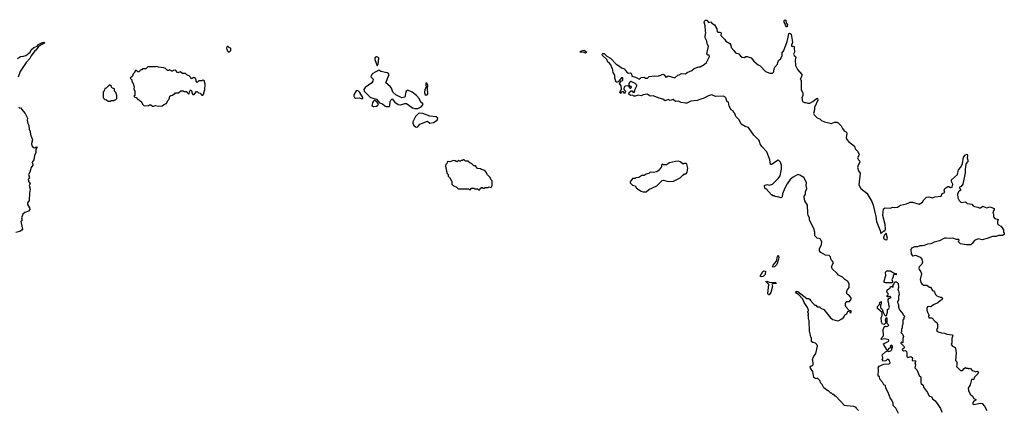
# Model space of a CAD drawing. Extents: x 2494106 to 2685573, y 758056 to 915185.
# Tile 399 of 507: x 2635995 to 2649132, y 868350 to 873556. Entities that reach past the tile are written whole.
import ezdxf

# ---------------------------------------------------------------- set-up
doc = ezdxf.new("R2010")
doc.units = 0

msp = doc.modelspace()

# ---------------------------------------------------------------- linework, layer by layer
at = {"layer": '0CON05XD'}
for points in [[(2646548, 869352), (2646532, 869405), (2646530, 869545), (2646520, 869565), (2646520, 869605), (2646510, 869615), (2646520, 869625), (2646520, 869645), (2646510, 869655), (2646510, 869665), (2646520, 869675), (2646518, 869685), (2646505, 869718), (2646463, 869785), (2646445, 869832), (2646390, 869890), (2646360, 869910), (2646350, 869925), (2646354, 869936), (2646375, 869934), (2646495, 869842), (2646525, 869840), (2646540, 869825), (2646540, 869815), (2646555, 869810), (2646565, 869790), (2646605, 869750), (2646615, 869750), (2646635, 869730), (2646665, 869730), (2646685, 869710), (2646725, 869692), (2646814, 869584), (2646845, 869562), (2646904, 869544), (2646925, 869548), (2646965, 869568), (2646989, 869591), (2647005, 869620), (2647030, 869635), (2647045, 869670), (2647068, 869668), (2647075, 869650), (2647090, 869655), (2647088, 869675), (2647062, 869682), (2647020, 869725), (2647012, 869745), (2647012, 869775), (2647020, 869795), (2647025, 869800), (2647065, 869802), (2647089, 869831), (2647088, 869848), (2647066, 869876), (2647036, 869896), (2647026, 869925), (2647035, 869952), (2647064, 869986), (2647064, 870035), (2647043, 870065), (2647003, 870093), (2646975, 870123), (2646921, 870151), (2646902, 870175), (2646837, 870235), (2646827, 870265), (2646852, 870315), (2646839, 870339), (2646822, 870355), (2646814, 870395), (2646806, 870406), (2646793, 870413), (2646745, 870419), (2646682, 870455), (2646667, 870475), (2646664, 870505), (2646691, 870555), (2646699, 870595), (2646676, 870636), (2646635, 870646), (2646603, 870675), (2646603, 870725), (2646592, 870775), (2646533, 870885), (2646532, 870915), (2646516, 870945), (2646509, 870975), (2646507, 871085), (2646472, 871142), (2646461, 871185), (2646462, 871205), (2646480, 871225), (2646478, 871262), (2646496, 871304), (2646486, 871345), (2646491, 871385), (2646455, 871454), (2646405, 871486), (2646375, 871492), (2646315, 871457), (2646276, 871424), (2646235, 871368), (2646205, 871310), (2646173, 871237), (2646170, 871195), (2646155, 871180), (2646105, 871197), (2646075, 871200), (2646065, 871210), (2646045, 871210), (2646035, 871220), (2646025, 871220), (2645955, 871300), (2645945, 871300), (2645935, 871310), (2645930, 871345), (2645965, 871359), (2645995, 871352), (2646040, 871365), (2646115, 871440), (2646139, 871475), (2646160, 871565), (2646159, 871615), (2646145, 871658), (2646125, 871680), (2646115, 871682), (2646025, 871624), (2646014, 871624), (2646005, 871690), (2645964, 871794), (2645895, 871868), (2645875, 871900), (2645867, 871935), (2645855, 871952), (2645790, 872015), (2645719, 872119), (2645675, 872132), (2645620, 872165), (2645593, 872223), (2645550, 872265), (2645537, 872307), (2645520, 872325), (2645520, 872335), (2645486, 872356), (2645460, 872405), (2645450, 872455), (2645433, 872463), (2645416, 872516), (2645405, 872530), (2645385, 872539), (2645285, 872534), (2645225, 872554), (2645185, 872542), (2645113, 872505), (2645081, 872499), (2645035, 872481), (2644951, 872469), (2644895, 872444), (2644876, 872444), (2644822, 872452), (2644785, 872469), (2644745, 872467), (2644715, 872493), (2644675, 872480), (2644645, 872492), (2644605, 872477), (2644575, 872497), (2644525, 872510), (2644445, 872542), (2644405, 872538), (2644365, 872563), (2644315, 872553), (2644285, 872540), (2644245, 872550), (2644205, 872537), (2644188, 872538), (2644175, 872550), (2644145, 872548), (2644122, 872565), (2644128, 872585), (2644155, 872610), (2644166, 872606), (2644178, 872588), (2644199, 872591), (2644205, 872630), (2644230, 872675), (2644230, 872685), (2644208, 872705), (2644155, 872732), (2644145, 872732), (2644135, 872722), (2644124, 872705), (2644122, 872685), (2644145, 872670), (2644152, 872655), (2644150, 872645), (2644145, 872640), (2644135, 872642), (2644120, 872670), (2644106, 872676), (2644072, 872669), (2644062, 872659), (2644054, 872635), (2644060, 872620), (2644077, 872605), (2644070, 872575), (2644065, 872570), (2644053, 872593), (2644036, 872596), (2644021, 872589), (2644015, 872572), (2644004, 872585), (2644023, 872633), (2644020, 872675), (2643998, 872705), (2644000, 872715), (2644025, 872740), (2644040, 872745), (2644040, 872780), (2644025, 872780), (2643981, 872729), (2643965, 872722), (2643954, 872725), (2643934, 872775), (2643937, 872817), (2643913, 872853), (2643906, 872905), (2643890, 872930), (2643884, 872955), (2643866, 872975), (2643840, 872990), (2643830, 873025), (2643771, 873081), (2643768, 873095), (2643775, 873108), (2643795, 873104), (2643830, 873070), (2643879, 873045), (2643953, 872963), (2643998, 872938), (2644025, 872913), (2644065, 872902), (2644075, 872882), (2644105, 872850), (2644115, 872843), (2644145, 872850), (2644158, 872835), (2644162, 872805), (2644212, 872792), (2644265, 872762), (2644285, 872788), (2644325, 872790), (2644345, 872778), (2644372, 872778), (2644395, 872800), (2644465, 872810), (2644506, 872804), (2644550, 872815), (2644575, 872830), (2644592, 872822), (2644615, 872792), (2644630, 872795), (2644645, 872810), (2644735, 872782), (2644775, 872818), (2644795, 872820), (2644827, 872837), (2644877, 872833), (2644899, 872851), (2644961, 872879), (2644994, 872906), (2645055, 872930), (2645075, 872928), (2645129, 872961), (2645158, 872985), (2645200, 873065), (2645195, 873082), (2645174, 873084), (2645162, 873095), (2645184, 873205), (2645169, 873235), (2645165, 873270), (2645142, 873315), (2645140, 873335), (2645150, 873385), (2645143, 873405), (2645142, 873475), (2645127, 873525), (2645131, 873539), (2645145, 873550), (2645168, 873548), (2645185, 873520), (2645215, 873530), (2645231, 873511), (2645267, 873487), (2645298, 873435), (2645302, 873395), (2645315, 873390), (2645335, 873392), (2645348, 873385), (2645352, 873375), (2645348, 873345), (2645399, 873299), (2645415, 873268), (2645469, 873239), (2645482, 873215), (2645487, 873185), (2645525, 873148), (2645545, 873114), (2645590, 873100), (2645611, 873071), (2645635, 873056), (2645665, 873052), (2645683, 873067), (2645703, 873067), (2645756, 873046), (2645788, 873005), (2645846, 872956), (2645875, 872942), (2645945, 872868), (2646005, 872842), (2646037, 872843), (2646055, 872860), (2646062, 872905), (2646072, 872925), (2646106, 872964), (2646108, 872985), (2646122, 873015), (2646150, 873035), (2646150, 873045), (2646167, 873073), (2646170, 873115), (2646192, 873148), (2646236, 873264), (2646248, 873322), (2646257, 873373), (2646265, 873379), (2646286, 873365), (2646303, 873285), (2646304, 873246), (2646294, 873225), (2646294, 873205), (2646305, 873198), (2646315, 873202), (2646327, 873197), (2646327, 873165), (2646334, 873145), (2646333, 873125), (2646318, 873095), (2646327, 873077), (2646345, 873068), (2646352, 873055), (2646340, 873015), (2646347, 872945), (2646374, 872894), (2646430, 872825), (2646426, 872794), (2646410, 872765), (2646422, 872745), (2646422, 872625), (2646442, 872575), (2646443, 872547), (2646430, 872515), (2646439, 872465), (2646465, 872451), (2646485, 872453), (2646512, 872442), (2646535, 872442), (2646576, 872465), (2646625, 872508), (2646639, 872509), (2646645, 872482), (2646601, 872385), (2646601, 872355), (2646587, 872305), (2646596, 872286), (2646635, 872247), (2646675, 872230), (2646693, 872213), (2646733, 872193), (2646825, 872174), (2646865, 872191), (2646902, 872192), (2646915, 872182), (2646953, 872143), (2646972, 872105), (2646997, 872077), (2647028, 872058), (2647032, 872035), (2647020, 871985), (2647029, 871959), (2647052, 871932), (2647135, 871870), (2647143, 871833), (2647174, 871804), (2647194, 871765), (2647192, 871748), (2647173, 871715), (2647185, 871688), (2647200, 871675), (2647206, 871655), (2647182, 871615), (2647174, 871585), (2647185, 871540), (2647209, 871509), (2647192, 871355), (2647219, 871305), (2647299, 871245), (2647365, 871132), (2647384, 871084), (2647419, 870935), (2647427, 870865), (2647478, 870735), (2647480, 870715), (2647485, 870710), (2647497, 870713), (2647525, 870740), (2647538, 870742), (2647547, 870765), (2647543, 870827), (2647512, 870948), (2647521, 871035), (2647542, 871048), (2647614, 871046), (2647642, 871058), (2647670, 871055), (2647705, 871059), (2647745, 871086), (2647825, 871100), (2647875, 871124), (2647905, 871126), (2647995, 871097), (2648042, 871125), (2648060, 871155), (2648095, 871190), (2648123, 871193), (2648175, 871182), (2648204, 871196), (2648290, 871205), (2648301, 871239), (2648340, 871255), (2648328, 871285), (2648340, 871305), (2648378, 871332), (2648392, 871332), (2648415, 871320), (2648437, 871325), (2648443, 871363), (2648428, 871398), (2648428, 871422), (2648505, 871492), (2648519, 871555), (2648546, 871584), (2648576, 871635), (2648588, 871722), (2648615, 871753), (2648635, 871762), (2648640, 871745), (2648634, 871715), (2648646, 871685), (2648647, 871665), (2648625, 871640), (2648620, 871625), (2648610, 871565), (2648610, 871515), (2648578, 871365), (2648558, 871335), (2648533, 871325), (2648532, 871315), (2648550, 871285), (2648525, 871264), (2648508, 871235), (2648511, 871181)], [(2646235, 873460), (2646225, 873462), (2646212, 873482), (2646195, 873522), (2646194, 873546), (2646205, 873556), (2646218, 873548), (2646222, 873512), (2646237, 873495), (2646235, 873460)], [(2635965, 873040), (2636005, 873068), (2636045, 873070), (2636075, 873080), (2636136, 873124), (2636148, 873155), (2636185, 873186), (2636227, 873203), (2636244, 873226), (2636275, 873244), (2636315, 873256), (2636325, 873250), (2636326, 873244), (2636274, 873216), (2636240, 873190), (2636209, 873151), (2636195, 873142), (2636147, 873075), (2636131, 873039), (2636081, 872985), (2636002, 872865), (2635975, 872790)], [(2638795, 873130), (2638810, 873145), (2638810, 873175), (2638795, 873180), (2638775, 873200), (2638765, 873200), (2638752, 873175), (2638758, 873158), (2638775, 873130), (2638795, 873130)], [(2643545, 873111), (2643525, 873121), (2643470, 873125), (2643482, 873135), (2643525, 873149), (2643563, 873125), (2643545, 873111)], [(2637845, 872402), (2637895, 872410), (2637925, 872430), (2637955, 872440), (2637972, 872478), (2637990, 872495), (2638000, 872535), (2638012, 872548), (2638035, 872550), (2638055, 872570), (2638065, 872570), (2638075, 872580), (2638115, 872580), (2638145, 872610), (2638175, 872610), (2638185, 872600), (2638225, 872600), (2638230, 872585), (2638245, 872570), (2638255, 872570), (2638260, 872595), (2638275, 872620), (2638290, 872605), (2638293, 872583), (2638305, 872560), (2638325, 872560), (2638352, 872598), (2638365, 872600), (2638382, 872582), (2638408, 872578), (2638412, 872562), (2638425, 872550), (2638438, 872552), (2638447, 872563), (2638467, 872627), (2638468, 872695), (2638457, 872747), (2638435, 872750), (2638425, 872740), (2638385, 872740), (2638365, 872720), (2638350, 872735), (2638350, 872755), (2638335, 872780), (2638325, 872780), (2638315, 872790), (2638298, 872772), (2638285, 872770), (2638280, 872785), (2638255, 872810), (2638225, 872820), (2638205, 872840), (2638165, 872840), (2638135, 872860), (2638105, 872850), (2638072, 872882), (2638045, 872880), (2638035, 872870), (2638025, 872870), (2637995, 872890), (2637985, 872880), (2637965, 872880), (2637940, 872905), (2637920, 872915), (2637845, 872922), (2637825, 872932), (2637805, 872928), (2637705, 872930), (2637677, 872903), (2637635, 872900), (2637625, 872890), (2637612, 872888), (2637585, 872860), (2637572, 872862), (2637555, 872880), (2637542, 872878), (2637530, 872865), (2637530, 872855), (2637510, 872835), (2637498, 872802), (2637470, 872775), (2637490, 872755), (2637490, 872735), (2637507, 872707), (2637522, 872662), (2637520, 872635), (2637530, 872605), (2637530, 872545), (2637520, 872535), (2637532, 872522), (2637548, 872518), (2637572, 872492), (2637585, 872490), (2637602, 872472), (2637615, 872470), (2637632, 872432), (2637655, 872410), (2637715, 872412), (2637725, 872420), (2637745, 872420), (2637765, 872402), (2637785, 872402), (2637805, 872412), (2637845, 872402)], [(2640765, 872940), (2640776, 872964), (2640788, 873045), (2640775, 873058), (2640755, 873060), (2640733, 873047), (2640732, 873025), (2640765, 872940)], [(2641305, 872372), (2641352, 872395), (2641377, 872425), (2641372, 872435), (2641346, 872455), (2641326, 872506), (2641287, 872547), (2641230, 872590), (2641175, 872616), (2641155, 872607), (2641147, 872595), (2641135, 872522), (2641095, 872517), (2641014, 872554), (2640975, 872592), (2640954, 872645), (2640938, 872668), (2640878, 872715), (2640918, 872815), (2640918, 872835), (2640896, 872846), (2640815, 872864), (2640785, 872882), (2640705, 872838), (2640692, 872825), (2640682, 872795), (2640712, 872762), (2640708, 872735), (2640692, 872715), (2640605, 872653), (2640586, 872625), (2640589, 872605), (2640675, 872518), (2640755, 872498), (2640797, 872447), (2640837, 872437), (2640865, 872410), (2640885, 872400), (2640925, 872400), (2640935, 872410), (2640938, 872465), (2640948, 872485), (2640965, 872500), (2640998, 872455), (2641045, 872427), (2641079, 872421), (2641135, 872438), (2641155, 872438), (2641235, 872383), (2641267, 872373), (2641305, 872372)], [(2637175, 872470), (2637205, 872472), (2637215, 872480), (2637255, 872480), (2637262, 872488), (2637275, 872490), (2637290, 872505), (2637290, 872545), (2637277, 872587), (2637260, 872605), (2637260, 872635), (2637232, 872642), (2637220, 872655), (2637220, 872665), (2637195, 872690), (2637148, 872642), (2637132, 872638), (2637120, 872605), (2637110, 872595), (2637110, 872515), (2637132, 872492), (2637155, 872490), (2637175, 872470)], [(2641425, 872552), (2641441, 872569), (2641438, 872635), (2641442, 872685), (2641425, 872710), (2641415, 872710), (2641413, 872687), (2641420, 872655), (2641402, 872625), (2641398, 872585), (2641407, 872557), (2641425, 872552)], [(2640565, 872502), (2640575, 872510), (2640575, 872520), (2640535, 872588), (2640505, 872612), (2640485, 872608), (2640453, 872555), (2640452, 872535), (2640461, 872521), (2640475, 872512), (2640524, 872514), (2640565, 872502)], [(2640715, 872399), (2640755, 872403), (2640772, 872415), (2640780, 872435), (2640749, 872469), (2640735, 872480), (2640725, 872478), (2640715, 872472), (2640700, 872450), (2640694, 872414), (2640715, 872399)], [(2635982, 872392), (2635995, 872378), (2636015, 872380), (2636020, 872365), (2636068, 872305), (2636097, 872245), (2636094, 872216), (2636103, 872173), (2636117, 872145), (2636122, 872095), (2636136, 872066), (2636138, 872025), (2636168, 871955), (2636153, 871905), (2636157, 871875), (2636175, 871852), (2636195, 871850), (2636215, 871860), (2636228, 871855), (2636210, 871825), (2636212, 871785), (2636193, 871745), (2636185, 871690), (2636163, 871655), (2636172, 871615), (2636149, 871585), (2636132, 871525), (2636114, 871495), (2636127, 871445), (2636108, 871425), (2636118, 871395), (2636136, 871375), (2636122, 871345), (2636136, 871296), (2636127, 871245), (2636123, 871145), (2636098, 871115), (2636097, 871095), (2636125, 871050), (2636130, 871025), (2636112, 871005), (2636062, 870988), (2636036, 870964), (2636020, 870915), (2636028, 870885), (2636012, 870865), (2636032, 870765), (2636025, 870750), (2635995, 870732), (2635942, 870718)], [(2641295, 872124), (2641305, 872128), (2641335, 872162), (2641435, 872202), (2641465, 872176), (2641514, 872186), (2641564, 872216), (2641573, 872245), (2641552, 872262), (2641465, 872270), (2641375, 872306), (2641335, 872311), (2641315, 872307), (2641276, 872264), (2641240, 872195), (2641240, 872175), (2641254, 872144), (2641275, 872127), (2641295, 872124)], [(2642135, 871290), (2642140, 871305), (2642155, 871320), (2642165, 871320), (2642175, 871310), (2642195, 871310), (2642205, 871320), (2642245, 871320), (2642255, 871330), (2642285, 871320), (2642300, 871345), (2642297, 871407), (2642280, 871425), (2642270, 871455), (2642235, 871490), (2642215, 871530), (2642200, 871545), (2642155, 871560), (2642145, 871570), (2642103, 871573), (2642075, 871610), (2642055, 871610), (2642025, 871640), (2642003, 871643), (2641975, 871670), (2641945, 871670), (2641925, 871690), (2641915, 871690), (2641905, 871680), (2641885, 871680), (2641875, 871670), (2641865, 871670), (2641855, 871680), (2641828, 871662), (2641807, 871677), (2641785, 871680), (2641735, 871662), (2641713, 871667), (2641700, 871655), (2641695, 871640), (2641680, 871625), (2641678, 871605), (2641688, 871538), (2641698, 871508), (2641710, 871495), (2641712, 871472), (2641730, 871455), (2641732, 871442), (2641748, 871428), (2641750, 871415), (2641760, 871405), (2641760, 871365), (2641782, 871342), (2641818, 871328), (2641845, 871300), (2641985, 871300), (2641992, 871292), (2642005, 871290), (2642025, 871310), (2642055, 871310), (2642065, 871300), (2642105, 871300), (2642115, 871290), (2642135, 871290)], [(2644355, 871262), (2644390, 871295), (2644495, 871340), (2644568, 871412), (2644585, 871418), (2644645, 871398), (2644717, 871403), (2644805, 871450), (2644845, 871490), (2644855, 871490), (2644865, 871500), (2644885, 871500), (2644900, 871525), (2644908, 871575), (2644895, 871630), (2644885, 871640), (2644855, 871640), (2644845, 871630), (2644805, 871662), (2644785, 871670), (2644745, 871668), (2644663, 871647), (2644625, 871620), (2644585, 871620), (2644575, 871630), (2644560, 871615), (2644560, 871595), (2644535, 871570), (2644530, 871555), (2644495, 871530), (2644445, 871520), (2644408, 871522), (2644390, 871505), (2644353, 871497), (2644325, 871480), (2644295, 871480), (2644255, 871452), (2644215, 871450), (2644205, 871440), (2644172, 871438), (2644140, 871395), (2644142, 871382), (2644172, 871352), (2644205, 871340), (2644225, 871310), (2644285, 871272), (2644315, 871262), (2644355, 871262)], [(2648511, 871181), (2648529, 871145), (2648555, 871121), (2648615, 871128), (2648635, 871108), (2648698, 871098), (2648716, 871075), (2648735, 871064), (2648777, 871057), (2648795, 871047), (2648815, 871050), (2648845, 871069), (2648895, 871050), (2648945, 871063), (2648995, 871040), (2648998, 871022), (2648978, 870995), (2648987, 870965), (2648988, 870928), (2649005, 870908), (2649048, 870895), (2649040, 870865), (2649043, 870833), (2649052, 870822), (2649086, 870806), (2649105, 870780), (2649120, 870755), (2649122, 870725), (2649132, 870712), (2649130, 870695), (2649109, 870681), (2649055, 870678), (2649025, 870667), (2648974, 870666), (2648905, 870639), (2648836, 870624), (2648785, 870633), (2648735, 870612), (2648705, 870572), (2648685, 870557), (2648625, 870554), (2648545, 870570), (2648520, 870595), (2648520, 870605), (2648530, 870615), (2648525, 870627), (2648495, 870627), (2648445, 870646), (2648395, 870641), (2648355, 870646), (2648335, 870642), (2648265, 870609), (2648195, 870589), (2648152, 870568), (2648105, 870563), (2648064, 870546), (2648035, 870540), (2648005, 870542), (2647975, 870530), (2647935, 870530), (2647905, 870517), (2647895, 870510), (2647885, 870490), (2647889, 870435), (2647905, 870410), (2647915, 870408), (2647945, 870418), (2647976, 870406), (2648009, 870389), (2648030, 870365), (2648039, 870325), (2648032, 870298), (2647995, 870262), (2647991, 870245), (2647996, 870226), (2648020, 870195), (2648029, 870169), (2648010, 870095), (2648020, 870055), (2648033, 870035), (2648055, 870018), (2648097, 870017), (2648135, 869990), (2648145, 869990), (2648170, 869955), (2648170, 869945), (2648185, 869940), (2648200, 869925), (2648213, 869893), (2648230, 869875), (2648275, 869857), (2648295, 869857), (2648307, 869845), (2648296, 869824), (2648280, 869815), (2648245, 869780), (2648198, 869762), (2648145, 869730), (2648115, 869732), (2648105, 869728), (2648096, 869705), (2648096, 869685), (2648105, 869658), (2648130, 869615), (2648120, 869605), (2648125, 869580), (2648165, 869580), (2648210, 869535), (2648232, 869522), (2648240, 869495), (2648240, 869445), (2648228, 869425), (2648235, 869400), (2648295, 869380), (2648335, 869378), (2648365, 869363), (2648436, 869356), (2648447, 869347), (2648432, 869305), (2648432, 869248), (2648422, 869225), (2648440, 869205), (2648476, 869186), (2648482, 869172), (2648488, 869115), (2648480, 869015), (2648500, 868995), (2648497, 868953), (2648492, 868935), (2648548, 868878), (2648575, 868882), (2648595, 868908), (2648615, 868918), (2648625, 868910), (2648645, 868910), (2648655, 868900), (2648662, 868908), (2648675, 868910), (2648705, 868880), (2648735, 868870), (2648745, 868860), (2648775, 868870), (2648790, 868855), (2648780, 868845), (2648780, 868835), (2648730, 868785), (2648725, 868760), (2648692, 868758), (2648675, 868690), (2648650, 868645), (2648653, 868613), (2648678, 868565), (2648706, 868536), (2648725, 868508), (2648750, 868495), (2648750, 868485), (2648725, 868472), (2648712, 868455), (2648712, 868432), (2648725, 868428), (2648816, 868446), (2648835, 868440), (2648868, 868405), (2648900, 868345)], [(2647565, 870624), (2647573, 870645), (2647555, 870710), (2647535, 870690), (2647518, 870655), (2647520, 870645), (2647540, 870625), (2647565, 870624)], [(2646045, 870258), (2646040, 870265), (2646046, 870284), (2646092, 870338), (2646105, 870400), (2646115, 870418), (2646122, 870392), (2646120, 870365), (2646096, 870295), (2646065, 870263), (2646045, 870258)], [(2645887, 870127), (2645875, 870137), (2645909, 870201), (2645923, 870207), (2645945, 870206), (2645939, 870161), (2645915, 870134), (2645887, 870127)], [(2647545, 870047), (2647530, 870055), (2647527, 870075), (2647550, 870145), (2647548, 870192), (2647565, 870210), (2647615, 870208), (2647655, 870180), (2647688, 870175), (2647690, 870155), (2647665, 870160), (2647650, 870145), (2647647, 870123), (2647632, 870095), (2647640, 870065), (2647635, 870050), (2647545, 870047)], [(2645985, 869887), (2645976, 869905), (2645991, 870025), (2645952, 870068), (2645965, 870070), (2645995, 870058), (2646084, 870054), (2646090, 870045), (2646085, 870038), (2646045, 870036), (2646030, 870025), (2646038, 870008), (2646035, 869987), (2646015, 869920), (2645995, 869889), (2645985, 869887)], [(2647718, 868305), (2647685, 868380), (2647650, 868415), (2647648, 868445), (2647630, 868485), (2647607, 868515), (2647583, 868585), (2647550, 868645), (2647548, 868678), (2647525, 868690), (2647508, 868725), (2647473, 868763), (2647468, 868798), (2647450, 868805), (2647452, 868895), (2647448, 868915), (2647461, 868939), (2647525, 868963), (2647595, 868968), (2647607, 868983), (2647595, 869018), (2647575, 869030), (2647552, 869008), (2647510, 869005), (2647503, 869023), (2647512, 869035), (2647513, 869053), (2647503, 869087), (2647545, 869128), (2647575, 869140), (2647584, 869134), (2647618, 869142), (2647630, 869155), (2647630, 869175), (2647640, 869185), (2647640, 869205), (2647623, 869217), (2647610, 869205), (2647620, 869195), (2647618, 869182), (2647595, 869178), (2647575, 869150), (2647565, 869150), (2647556, 869175), (2647527, 869215), (2647522, 869235), (2647582, 869265), (2647592, 869275), (2647590, 869290), (2647535, 869300), (2647495, 869292), (2647483, 869303), (2647519, 869341), (2647517, 869425), (2647532, 869468), (2647545, 869470), (2647555, 869460), (2647562, 869468), (2647578, 869472), (2647590, 869485), (2647560, 869515), (2647570, 869525), (2647570, 869575), (2647565, 869580), (2647550, 869575), (2647542, 869555), (2647550, 869515), (2647528, 869492), (2647507, 869497), (2647492, 869525), (2647490, 869585), (2647503, 869615), (2647502, 869652), (2647440, 869705), (2647440, 869735), (2647468, 869762), (2647470, 869785), (2647488, 869798), (2647490, 869765), (2647480, 869755), (2647480, 869715), (2647505, 869690), (2647510, 869665), (2647535, 869620), (2647545, 869610), (2647558, 869612), (2647573, 869657), (2647573, 869695), (2647593, 869707), (2647602, 869725), (2647590, 869755), (2647592, 869775), (2647580, 869805), (2647582, 869825), (2647592, 869838), (2647620, 869855), (2647605, 869870), (2647595, 869860), (2647575, 869860), (2647565, 869870), (2647564, 869876), (2647580, 869885), (2647580, 869905), (2647564, 869924), (2647564, 869936), (2647575, 869960), (2647588, 869962), (2647608, 869982), (2647615, 870000), (2647635, 870000), (2647648, 869992), (2647650, 870025), (2647660, 870035), (2647662, 870048), (2647675, 870060), (2647695, 870060), (2647715, 870040), (2647720, 869985), (2647710, 869955), (2647720, 869945), (2647728, 869895), (2647718, 869865), (2647722, 869818), (2647708, 869802), (2647708, 869785), (2647722, 869762), (2647722, 869725), (2647735, 869690), (2647780, 869635), (2647782, 869622), (2647800, 869605), (2647800, 869595), (2647790, 869585), (2647790, 869565), (2647780, 869555), (2647780, 869495), (2647770, 869475), (2647768, 869445), (2647760, 869435), (2647760, 869395), (2647752, 869385), (2647773, 869363), (2647788, 869335), (2647780, 869305), (2647780, 869255), (2647765, 869250), (2647755, 869260), (2647750, 869245), (2647790, 869205), (2647800, 869185), (2647788, 869172), (2647770, 869165), (2647775, 869150), (2647785, 869142), (2647815, 869148), (2647827, 869135), (2647833, 869115), (2647830, 869065), (2647845, 869052), (2647885, 869068), (2647907, 869047), (2647902, 869012), (2647945, 869010), (2647950, 869005), (2647938, 868985), (2647948, 868955), (2647940, 868915), (2647965, 868890), (2647977, 868857), (2647994, 868814), (2648017, 868795), (2648018, 868715), (2648022, 868705), (2648048, 868685), (2648055, 868660), (2648108, 868588), (2648125, 868548), (2648135, 868538), (2648160, 868535), (2648174, 868504), (2648208, 868475), (2648245, 868428), (2648280, 868375), (2648300, 868325)], [(2647188, 868348), (2647160, 868375), (2647157, 868387), (2647125, 868400), (2647025, 868408), (2647000, 868415), (2646885, 868540), (2646875, 868540), (2646855, 868560), (2646845, 868560), (2646828, 868578), (2646815, 868580), (2646788, 868608), (2646775, 868610), (2646725, 868650), (2646700, 868695), (2646685, 868710), (2646670, 868745), (2646638, 868778), (2646615, 868770), (2646592, 868785), (2646576, 868866), (2646545, 868910), (2646543, 868935), (2646555, 868942), (2646568, 868942), (2646580, 868955), (2646582, 868982), (2646572, 869025), (2646585, 869060), (2646618, 869105), (2646638, 869205), (2646630, 869225), (2646613, 869243), (2646575, 869252), (2646560, 869265), (2646560, 869315), (2646550, 869325), (2646548, 869352)]]:
    msp.add_lwpolyline(points, dxfattribs=at)

doc.saveas('drawing.dxf')
